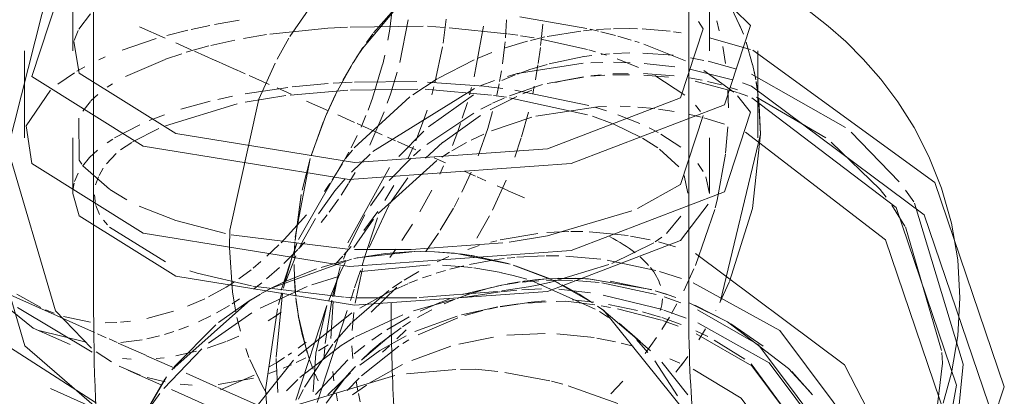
# Model space of a CAD drawing. Header units: millimetres. Extents: x -121 to 29920, y 1231 to 31888.
# Tile 290 of 310: x 21799 to 21882, y 26390 to 26421. Entities that reach past the tile are written whole.
import ezdxf

# ---------------------------------------------------------------- set-up
doc = ezdxf.new("R2010")
doc.units = ezdxf.units.MM
doc.linetypes.add('ADSK_Осевая', pattern=[700, 500, -100, 0, -100])
doc.layers.add('P-PIPE-____-CNTR', color=3, linetype='ADSK_Осевая', lineweight=20)
doc.layers.add('P-PIPE-____-OTLN', color=3, linetype='Continuous', lineweight=20)

# ---------------------------------------------------------------- blocks, each defined once
blk = doc.blocks.new('ADSK_ППР_Отвод канализационный_Составной - Отвод раструбный-1324022-3D severage Right')
at = {"layer": 'P-PIPE-____-OTLN', "color": 22}
for p, q in [((-5214.676, 26452.975), (-5214.676, 26397.67)), ((-5164.676, 26397.67), (-5164.676, 26452.975)), ((-5216.426, 26446.863), (-5216.426, 26418.789)), ((-5162.926, 26418.789), (-5162.926, 26446.863)), ((-5220.476, 26418.789), (-5220.476, 26411.49)), ((-5158.876, 26411.49), (-5158.876, 26418.789)), ((-5216.426, 26411.49), (-5216.426, 26406.811)), ((-5162.926, 26406.811), (-5162.926, 26411.49))]:
    blk.add_line(p, q, dxfattribs=at)
at = {"layer": 'P-PIPE-____-OTLN', "color": 9}
for p, q in [((-5215.91, 26420.633), (-5214.934, 26421.895)), ((-5163.856, 26421.255), (-5163.455, 26420.656)), ((-5216.309, 26419.671), (-5215.982, 26420.5)), ((-5216.082, 26417.08), (-5215.405, 26417.46)), ((-5217.684, 26416.008), (-5216.292, 26416.955)), ((-5163.4, 26417.156), (-5160.879, 26415.343)), ((-5220.341, 26412.505), (-5218.292, 26415.507)), ((-5160.563, 26415.035), (-5159.485, 26413.639)), ((-5215.596, 26413.722), (-5214.948, 26414.552)), ((-5164.116, 26414.239), (-5163.689, 26413.719)), ((-5215.608, 26409.126), (-5215.011, 26409.838)), ((-5213.355, 26407.173), (-5215.578, 26409.148)), ((-5163.456, 26408.68), (-5163.455, 26408.678)), ((-5216.414, 26407.093), (-5216.309, 26407.693)), ((-5163.225, 26408.217), (-5162.926, 26406.811)), ((-5211.872, 26406.28), (-5213.324, 26407.153)), ((-5214.181, 26405.067), (-5214.493, 26405.81)), ((-5193.312, 26402.156), (-5203.109, 26403.357)), ((-5180.287, 26402.671), (-5187.983, 26402.121)), ((-5166.942, 26403.144), (-5167.483, 26402.759)), ((-5187.991, 26402.121), (-5192.744, 26402.121)), ((-5171.532, 26401.233), (-5167.436, 26400.358)), ((-5205.976, 26400.129), (-5206.593, 26400.322)), ((-5167.12, 26400.267), (-5165.291, 26399.676)), ((-5172.746, 26397.65), (-5176.041, 26399.519)), ((-5172.746, 26397.65), (-5176.041, 26399.519)), ((-5200.653, 26398.38), (-5201.502, 26397.876)), ((-5201.502, 26397.876), (-5200.653, 26398.38)), ((-5199.685, 26398.907), (-5200.603, 26398.411)), ((-5199.685, 26398.907), (-5200.603, 26398.411)), ((-5177.398, 26399.133), (-5178.123, 26398.995)), ((-5201.503, 26397.879), (-5208.096, 26392.024)), ((-5201.503, 26397.879), (-5208.096, 26392.024)), ((-5201.595, 26397.818), (-5204.181, 26395.979)), ((-5204.181, 26395.979), (-5201.595, 26397.818)), ((-5171.868, 26398.293), (-5166.887, 26397.069)), ((-5169.539, 26395.033), (-5172.013, 26397.131)), ((-5172.013, 26397.131), (-5169.539, 26395.033)), ((-5166.758, 26397.028), (-5164.874, 26396.359)), ((-5168.746, 26394.393), (-5170.504, 26395.925)), ((-5168.746, 26394.393), (-5170.504, 26395.925)), ((-5204.394, 26395.805), (-5207.895, 26392.274)), ((-5207.895, 26392.274), (-5204.394, 26395.805)), ((-5169.59, 26395.097), (-5167.888, 26393.608)), ((-5169.59, 26395.097), (-5167.888, 26393.608)), ((-5168.097, 26393.478), (-5169.059, 26394.55)), ((-5169.059, 26394.55), (-5168.097, 26393.478)), ((-5165.607, 26389.82), (-5167.533, 26392.779)), ((-5167.533, 26392.779), (-5165.607, 26389.82)), ((-5166.259, 26392.943), (-5165.405, 26392.579)), ((-5208.548, 26391.431), (-5211.109, 26387.034)), ((-5211.109, 26387.034), (-5208.548, 26391.431)), ((-5208.685, 26391.244), (-5211.047, 26387.176)), ((-5208.685, 26391.244), (-5211.047, 26387.176))]:
    blk.add_line(p, q, dxfattribs=at)
at = {"layer": 'P-PIPE-____-OTLN', "color": 10}
for p, q in [((-5178.87, 26421.659), (-5173.234, 26420.673)), ((-5206.474, 26420.592), (-5204.915, 26420.927)), ((-5204.505, 26421.008), (-5202.457, 26421.37)), ((-5199.856, 26420.204), (-5195.008, 26420.698)), ((-5194.982, 26420.699), (-5193.334, 26420.792)), ((-5193.125, 26420.801), (-5186.998, 26420.867)), ((-5186.608, 26420.859), (-5185.218, 26420.768)), ((-5184.788, 26420.736), (-5179.95, 26420.233)), ((-5208.523, 26420.079), (-5206.753, 26420.527)), ((-5202.08, 26419.846), (-5200.155, 26420.161)), ((-5179.874, 26420.223), (-5179.034, 26420.103)), ((-5178.817, 26420.071), (-5177.664, 26419.885)), ((-5172.943, 26420.607), (-5172.265, 26420.448)), ((-5172.057, 26420.397), (-5170.821, 26420.077)), ((-5170.631, 26420.025), (-5169.509, 26419.698)), ((-5212.291, 26418.862), (-5209.426, 26419.823)), ((-5206.898, 26418.676), (-5204.983, 26419.213)), ((-5204.822, 26419.254), (-5202.813, 26419.706)), ((-5177.111, 26419.788), (-5173.171, 26418.909)), ((-5169.191, 26419.6), (-5168.834, 26419.486)), ((-5168.448, 26419.358), (-5164.931, 26417.956)), ((-5214.246, 26418.038), (-5213.698, 26418.287)), ((-5208.631, 26418.099), (-5207.271, 26418.559)), ((-5173.072, 26418.881), (-5172.508, 26418.722)), ((-5172.061, 26418.588), (-5171.574, 26418.434)), ((-5211.991, 26416.658), (-5208.666, 26418.086)), ((-5170.689, 26418.13), (-5168.896, 26417.401)), ((-5167.522, 26416.723), (-5165.006, 26415.073)), ((-5213.531, 26415.753), (-5213.092, 26416.037)), ((-5201.939, 26415.193), (-5198.344, 26415.734)), ((-5197.989, 26415.776), (-5194.972, 26416.056)), ((-5194.534, 26416.086), (-5192.957, 26416.172)), ((-5192.75, 26416.18), (-5187.524, 26416.212)), ((-5186.608, 26416.18), (-5181.498, 26415.791)), ((-5181.455, 26415.786), (-5180.28, 26415.642)), ((-5214.904, 26414.6), (-5214.332, 26415.145)), ((-5204.246, 26414.721), (-5203.013, 26414.987)), ((-5201.954, 26414.489), (-5198.53, 26415.044)), ((-5198.173, 26415.089), (-5193.302, 26415.495)), ((-5193.095, 26415.504), (-5187.431, 26415.58)), ((-5186.809, 26415.568), (-5181.243, 26415.067)), ((-5181.063, 26415.044), (-5179.979, 26414.897)), ((-5179.295, 26415.504), (-5173.067, 26414.205)), ((-5208.63, 26412.512), (-5202.603, 26414.355)), ((-5207.34, 26413.894), (-5204.893, 26414.568)), ((-5179.739, 26414.862), (-5173.191, 26413.438)), ((-5172.571, 26414.063), (-5171.574, 26413.755)), ((-5210.005, 26412.941), (-5208.719, 26413.435)), ((-5172.759, 26413.301), (-5171.112, 26412.702)), ((-5170.636, 26413.436), (-5168.79, 26412.704)), ((-5212.91, 26411.485), (-5210.803, 26412.596)), ((-5171.01, 26412.661), (-5168.67, 26411.536)), ((-5211.419, 26411.147), (-5209.205, 26412.27)), ((-5167.992, 26412.334), (-5167.237, 26411.946)), ((-5167.002, 26411.816), (-5165.327, 26410.717)), ((-5213.541, 26411.072), (-5213.063, 26411.389)), ((-5212.409, 26410.479), (-5211.47, 26411.116)), ((-5168.56, 26411.474), (-5167.273, 26410.658)), ((-5215.011, 26409.838), (-5214.344, 26410.459)), ((-5213.593, 26409.324), (-5212.787, 26410.168)), ((-5167.131, 26410.556), (-5165.504, 26409.047)), ((-5163.913, 26409.35), (-5163.456, 26408.68)), ((-5216.272, 26407.82), (-5215.982, 26408.522)), ((-5214.216, 26408.334), (-5213.876, 26408.935)), ((-5165.047, 26408.32), (-5164.742, 26406.841)), ((-5214.505, 26407.535), (-5214.274, 26408.207)), ((-5214.516, 26405.897), (-5214.611, 26406.708)), ((-5213.506, 26404.179), (-5213.849, 26404.578)), ((-5165.337, 26404.91), (-5166.548, 26403.47)), ((-5208.637, 26401.085), (-5213.334, 26404.004)), ((-5167.611, 26402.676), (-5171.138, 26400.944)), ((-5190.163, 26401.777), (-5192.803, 26401.352)), ((-5190.163, 26401.777), (-5192.803, 26401.352)), ((-5192.523, 26401.41), (-5187.924, 26401.932)), ((-5187.956, 26401.93), (-5192.523, 26401.41)), ((-5187.787, 26401.938), (-5190.163, 26401.777)), ((-5187.787, 26401.938), (-5190.163, 26401.777)), ((-5186.027, 26401.923), (-5187.731, 26401.936)), ((-5186.027, 26401.923), (-5187.171, 26401.945)), ((-5186.027, 26401.923), (-5187.171, 26401.945)), ((-5184.194, 26401.786), (-5186.027, 26401.923)), ((-5184.308, 26401.795), (-5186.027, 26401.923)), ((-5184.194, 26401.786), (-5186.027, 26401.923)), ((-5179.683, 26400.891), (-5184.174, 26401.784)), ((-5179.683, 26400.891), (-5184.174, 26401.784)), ((-5183.919, 26401.752), (-5182.955, 26401.619)), ((-5182.927, 26401.614), (-5183.887, 26401.747)), ((-5193.009, 26401.308), (-5199.685, 26398.907)), ((-5193.009, 26401.308), (-5199.685, 26398.907)), ((-5194.238, 26401.008), (-5195.559, 26400.618)), ((-5195.559, 26400.618), (-5194.238, 26401.008)), ((-5193.495, 26401.196), (-5194.238, 26401.008)), ((-5194.238, 26401.008), (-5193.495, 26401.196)), ((-5192.231, 26400.276), (-5186.388, 26400.834)), ((-5192.231, 26400.276), (-5186.388, 26400.834)), ((-5183.103, 26400.861), (-5181.127, 26401.226)), ((-5182.919, 26401.613), (-5179.853, 26400.94)), ((-5179.853, 26400.94), (-5182.891, 26401.608)), ((-5181.01, 26401.243), (-5180.174, 26401.356)), ((-5179.936, 26401.384), (-5179.275, 26401.451)), ((-5179.114, 26401.466), (-5176.781, 26401.584)), ((-5176.643, 26401.586), (-5175.595, 26401.579)), ((-5171.375, 26400.852), (-5176.349, 26399.357)), ((-5175, 26401.56), (-5172.052, 26401.306)), ((-5201.406, 26399.055), (-5205.976, 26400.129)), ((-5185.888, 26400.117), (-5185.095, 26400.357)), ((-5185.355, 26400.81), (-5182.856, 26400.599)), ((-5185.355, 26400.81), (-5182.856, 26400.599)), ((-5184.731, 26400.46), (-5183.555, 26400.759)), ((-5182.731, 26400.583), (-5180.419, 26400.178)), ((-5182.731, 26400.583), (-5180.419, 26400.178)), ((-5180.39, 26400.171), (-5179.436, 26399.944)), ((-5180.39, 26400.171), (-5179.436, 26399.944)), ((-5176.086, 26399.54), (-5179.418, 26400.812)), ((-5176.086, 26399.54), (-5179.418, 26400.812)), ((-5176.459, 26399.707), (-5179.224, 26400.753)), ((-5179.224, 26400.753), (-5176.459, 26399.707)), ((-5196.344, 26399.15), (-5194.188, 26399.82)), ((-5196.344, 26399.15), (-5194.188, 26399.82)), ((-5190.033, 26398.453), (-5188.276, 26399.246)), ((-5188.177, 26399.286), (-5187.459, 26399.569)), ((-5187.028, 26399.729), (-5186.323, 26399.975)), ((-5180.198, 26399.159), (-5178.99, 26399.335)), ((-5179.413, 26399.938), (-5178.264, 26399.616)), ((-5179.413, 26399.938), (-5178.264, 26399.616)), ((-5178.676, 26399.372), (-5177.261, 26399.494)), ((-5177.92, 26399.509), (-5172.541, 26397.118)), ((-5177.92, 26399.509), (-5172.541, 26397.118)), ((-5176.364, 26399.354), (-5177.398, 26399.133)), ((-5176.609, 26399.526), (-5175.878, 26399.543)), ((-5175.54, 26399.275), (-5176.441, 26399.699)), ((-5176.441, 26399.699), (-5175.54, 26399.275)), ((-5175.709, 26399.545), (-5174.426, 26399.522)), ((-5174.257, 26399.514), (-5172.198, 26399.343)), ((-5171.983, 26399.316), (-5167.408, 26398.347)), ((-5193.633, 26398.126), (-5201.311, 26399.038)), ((-5200.681, 26397.204), (-5196.739, 26399.007)), ((-5200.681, 26397.204), (-5196.739, 26399.007)), ((-5192.316, 26397.205), (-5190.033, 26398.453)), ((-5180.741, 26398.589), (-5187.335, 26398.076)), ((-5183.689, 26398.329), (-5180.251, 26399.15)), ((-5183.632, 26398.078), (-5180.547, 26398.555)), ((-5180.462, 26398.564), (-5179.11, 26398.692)), ((-5178.123, 26398.995), (-5180.365, 26398.639)), ((-5178.706, 26398.722), (-5177.029, 26398.806)), ((-5175.594, 26398.8), (-5172.92, 26398.468)), ((-5192.789, 26398.07), (-5193.503, 26398.117)), ((-5187.506, 26398.071), (-5192.543, 26398.055)), ((-5187.784, 26396.975), (-5184.401, 26397.917)), ((-5187.228, 26396.946), (-5185.443, 26397.717)), ((-5185.398, 26397.735), (-5184.772, 26397.967)), ((-5180.526, 26397.31), (-5178.287, 26397.652)), ((-5180.514, 26397.333), (-5178.938, 26397.544)), ((-5178.222, 26397.66), (-5176.73, 26397.796)), ((-5178.183, 26397.619), (-5176.65, 26397.724)), ((-5175.802, 26397.756), (-5175, 26397.77)), ((-5175, 26397.77), (-5172.552, 26397.478)), ((-5174.426, 26397.884), (-5172.647, 26397.684)), ((-5166.736, 26398.138), (-5165.322, 26397.636)), ((-5205.031, 26394.245), (-5201.389, 26396.8)), ((-5205.031, 26394.245), (-5201.389, 26396.8)), ((-5197.484, 26393.201), (-5192.984, 26396.788)), ((-5183.754, 26396.642), (-5180.719, 26397.3)), ((-5183.491, 26396.571), (-5181.968, 26396.995)), ((-5181.456, 26397.116), (-5180.73, 26397.271)), ((-5172.172, 26396.898), (-5171.42, 26396.421)), ((-5172.172, 26396.898), (-5171.42, 26396.421)), ((-5172.038, 26397.397), (-5171.257, 26397.26)), ((-5171.407, 26397.493), (-5168.985, 26396.986)), ((-5170.661, 26397.144), (-5166.969, 26396.175)), ((-5168.565, 26396.878), (-5167.03, 26396.429)), ((-5192.677, 26394.785), (-5188.706, 26396.645)), ((-5190.046, 26395.377), (-5188.166, 26396.475)), ((-5187.695, 26395.222), (-5184.14, 26396.533)), ((-5187.404, 26394.955), (-5184.061, 26396.385)), ((-5166.927, 26396.395), (-5165.312, 26395.813)), ((-5166.884, 26396.147), (-5165.554, 26395.674)), ((-5191.311, 26394.506), (-5190.472, 26395.096)), ((-5179.949, 26394.91), (-5176.732, 26395.06)), ((-5175.751, 26395.032), (-5172.618, 26394.714)), ((-5164.087, 26395.292), (-5163.063, 26394.799)), ((-5188.687, 26394.222), (-5188.182, 26394.525)), ((-5183.987, 26394.179), (-5181.074, 26394.769)), ((-5172.397, 26394.678), (-5170.811, 26394.369)), ((-5170.352, 26394.262), (-5169.342, 26393.999)), ((-5162.522, 26394.515), (-5159.948, 26392.908)), ((-5208.785, 26390.45), (-5205.595, 26393.766)), ((-5208.785, 26390.45), (-5205.595, 26393.766)), ((-5192.771, 26393.347), (-5191.897, 26394.063)), ((-5192.156, 26391.518), (-5189.024, 26394.01)), ((-5187.941, 26392.809), (-5184.653, 26393.996)), ((-5201.354, 26388.452), (-5197.873, 26392.812)), ((-5196.041, 26389.931), (-5193.319, 26392.862)), ((-5166.94, 26392.645), (-5164.746, 26389.901)), ((-5166.94, 26392.645), (-5164.746, 26389.901)), ((-5195.009, 26389.909), (-5193.078, 26391.772)), ((-5191.514, 26390.893), (-5188.726, 26392.449)), ((-5188.387, 26391.679), (-5184.245, 26392.034)), ((-5188.387, 26391.679), (-5184.245, 26392.034)), ((-5183.844, 26392.048), (-5182.594, 26392.072)), ((-5183.844, 26392.048), (-5182.594, 26392.072)), ((-5182.594, 26392.072), (-5180.719, 26391.869)), ((-5182.594, 26392.072), (-5180.719, 26391.869)), ((-5180.119, 26391.789), (-5176.338, 26391.08)), ((-5180.119, 26391.789), (-5176.338, 26391.08)), ((-5198.496, 26388.801), (-5189.367, 26391.535)), ((-5198.496, 26388.801), (-5189.367, 26391.535)), ((-5198.469, 26390.262), (-5197.509, 26391.202)), ((-5193.366, 26390.277), (-5192.367, 26391.314)), ((-5176.206, 26391.048), (-5175.244, 26390.803)), ((-5176.206, 26391.048), (-5175.244, 26390.803)), ((-5192.918, 26389.92), (-5191.751, 26390.739)), ((-5174.788, 26390.677), (-5170.618, 26389.193)), ((-5174.788, 26390.677), (-5170.618, 26389.193)), ((-5210.331, 26388.317), (-5209.124, 26390.02)), ((-5210.331, 26388.317), (-5209.124, 26390.02))]:
    blk.add_line(p, q, dxfattribs=at)
at = {"layer": 'P-PIPE-____-OTLN', "color": 22}
for points in [[(-5193.208, 26408.002, 0), (-5210.518, 26410.794, 0), (-5219.867, 26416.64, 0), (-5217.684, 26423.307, 0), (-5216.495, 26424.112, 0)], [(-5162.231, 26423.637, 0), (-5159.485, 26420.939, 0), (-5161.668, 26414.271, 0), (-5174.549, 26409.33, 0), (-5193.208, 26408.002, 0)], [(-5163.455, 26420.656, 0), (-5165.351, 26414.866, 0), (-5176.538, 26410.574, 0), (-5192.744, 26409.42, 0)], [(-5192.744, 26409.42, 0), (-5207.777, 26411.845, 0), (-5215.897, 26416.923, 0), (-5216.332, 26419.578, 0)], [(-5159.485, 26413.639, 0), (-5161.668, 26406.972, 0), (-5174.549, 26402.031, 0), (-5193.208, 26400.703, 0)], [(-5193.208, 26400.703, 0), (-5210.518, 26403.495, 0), (-5219.867, 26409.341, 0), (-5220.341, 26412.505, 0)], [(-5192.744, 26397.442, 0), (-5207.777, 26399.867, 0), (-5215.897, 26404.945, 0), (-5216.426, 26406.811, 0)], [(-5163.044, 26405.925, 0), (-5165.351, 26402.887, 0), (-5176.538, 26398.596, 0), (-5192.744, 26397.442, 0)], [(-5164.305, 26399.307, 0), (-5157.015, 26395.324, 0), (-5145.9, 26380.46, 0), (-5145.9, 26362.647, 0)], [(-5213.326, 26378.151, 0), (-5213.51, 26379.154, 0), (-5213.667, 26380.118, 0), (-5213.803, 26381.06, 0), (-5213.923, 26381.988, 0), (-5214.029, 26382.913, 0), (-5214.123, 26383.838, 0), (-5214.208, 26384.769, 0), (-5214.283, 26385.709, 0), (-5214.351, 26386.661, 0), (-5214.412, 26387.626, 0), (-5214.465, 26388.604, 0), (-5214.512, 26389.598, 0), (-5214.553, 26390.607, 0), (-5214.588, 26391.631, 0), (-5214.616, 26392.671, 0), (-5214.639, 26393.725, 0), (-5214.657, 26394.793, 0), (-5214.669, 26395.875, 0), (-5214.675, 26396.969, 0), (-5214.676, 26397.67, 0)], [(-5164.24, 26387.664, 0), (-5164.248, 26387.715, 0), (-5164.268, 26387.859, 0), (-5164.295, 26388.084, 0), (-5164.328, 26388.381, 0), (-5164.364, 26388.742, 0), (-5164.401, 26389.163, 0), (-5164.437, 26389.637, 0), (-5164.473, 26390.16, 0), (-5164.507, 26390.728, 0), (-5164.539, 26391.338, 0), (-5164.569, 26391.986, 0), (-5164.595, 26392.67, 0), (-5164.618, 26393.387, 0), (-5164.637, 26394.135, 0), (-5164.653, 26394.911, 0), (-5164.664, 26395.713, 0), (-5164.672, 26396.538, 0), (-5164.676, 26397.384, 0), (-5164.676, 26397.67, 0)], [(-5163.901, 26395.964, 0), (-5157.91, 26392.592, 0), (-5146.795, 26377.728, 0), (-5146.795, 26359.915, 0), (-5153.168, 26349.906, 0)], [(-5164.296, 26392.056, 0), (-5160.275, 26389.622, 0), (-5150.621, 26376.713, 0), (-5150.621, 26361.242, 0)]]:
    blk.add_polyline3d(points, dxfattribs=at)
at = {"layer": 'P-PIPE-____-OTLN', "color": 9}
for points in [[(-5163.456, 26413.359, 0), (-5163.455, 26413.357, 0), (-5165.351, 26407.566, 0), (-5168.968, 26405.569, 0)], [(-5215.68, 26409.286, 0), (-5215.897, 26409.624, 0), (-5215.922, 26413.145, 0)], [(-5203.603, 26403.458, 0), (-5207.777, 26404.546, 0), (-5210.844, 26405.759, 0)], [(-5169.453, 26405.367, 0), (-5176.538, 26403.275, 0), (-5179.766, 26402.739, 0)], [(-5172.83, 26397.705, 0), (-5173.881, 26398.372, 0), (-5175.317, 26399.163, 0)], [(-5175.317, 26399.163, 0), (-5173.881, 26398.372, 0), (-5172.83, 26397.705, 0)], [(-5164.928, 26388.439, 0), (-5171.816, 26396.987, 0), (-5172.334, 26397.364, 0)], [(-5164.928, 26388.439, 0), (-5171.816, 26396.987, 0), (-5172.334, 26397.364, 0)], [(-5163.937, 26397.062, 0), (-5158.807, 26394.105, 0), (-5149.153, 26381.196, 0)], [(-5164.035, 26395.042, 0), (-5159.38, 26392.354, 0), (-5149.727, 26379.445, 0), (-5149.727, 26363.974, 0), (-5151.927, 26359.516, 0)]]:
    blk.add_polyline3d(points, dxfattribs=at)
at = {"layer": 'P-PIPE-____-OTLN', "color": 10}
for points in [[(-5187.7, 26401.938, 0), (-5186.027, 26401.923, 0), (-5184.339, 26401.8, 0)], [(-5195.938, 26400.492, 0), (-5198.716, 26399.383, 0), (-5200.033, 26398.723, 0)], [(-5200.033, 26398.723, 0), (-5198.716, 26399.383, 0), (-5195.938, 26400.492, 0)], [(-5197.339, 26391.359, 0), (-5193.879, 26394.056, 0), (-5192.779, 26394.726, 0)], [(-5192.318, 26392.404, 0), (-5190.619, 26393.625, 0), (-5188.415, 26394.878, 0)], [(-5159.417, 26392.515, 0), (-5150.807, 26380.757, 0), (-5149.95, 26377.163, 0)]]:
    blk.add_polyline3d(points, dxfattribs=at)
at = {"layer": 'P-PIPE-____-OTLN', "color": 9}
blk.add_ellipse((-5186.658, 26406.887), major_axis=(1.07, 26.294), ratio=0.107319, start_param=1.93373, end_param=2.324595, dxfattribs=at)
blk = doc.blocks.new('ADSK_ППР_Отвод канализационный_Составной - Отвод раструбный-1586751-3D severage Right')
at = {"layer": 'P-PIPE-____-OTLN', "color": 10}
for p, q in [((-5189.358, 26424.356), (-5189.786, 26420.621)), ((-5198.19, 26420.008), (-5195.487, 26423.901)), ((-5188.109, 26423.78), (-5191.15, 26420.313)), ((-5160.232, 26420.588), (-5161.25, 26422.737)), ((-5188.242, 26421.411), (-5188.947, 26417.824)), ((-5185.046, 26421.46), (-5185.318, 26419.436)), ((-5181.927, 26420.876), (-5182.698, 26416.623)), ((-5179.987, 26421.397), (-5180.069, 26419.884)), ((-5176.935, 26421.045), (-5177.036, 26419.974)), ((-5162.321, 26421.316), (-5162.1, 26420.493)), ((-5160.395, 26420.98), (-5160.081, 26420.191)), ((-5199.25, 26418.112), (-5198.273, 26419.869)), ((-5191.216, 26420.226), (-5191.737, 26419.509)), ((-5189.786, 26420.621), (-5189.951, 26419.684)), ((-5177.973, 26419.677), (-5176.751, 26419.965)), ((-5177.042, 26419.918), (-5177.117, 26419.25)), ((-5176.58, 26420.001), (-5173.729, 26420.461)), ((-5173.525, 26420.483), (-5172.813, 26420.552)), ((-5172.433, 26420.582), (-5171.228, 26420.648)), ((-5170.979, 26420.656), (-5169.631, 26420.666)), ((-5169.616, 26420.665), (-5168.968, 26420.65)), ((-5168.572, 26420.634), (-5166.233, 26420.441)), ((-5165.954, 26420.407), (-5165.302, 26420.318)), ((-5192.042, 26419.069), (-5192.87, 26417.793)), ((-5185.365, 26419.149), (-5185.999, 26416.101)), ((-5180.138, 26419.117), (-5180.314, 26417.697)), ((-5180.097, 26419.544), (-5180.138, 26419.117)), ((-5180.105, 26419.046), (-5178.319, 26419.586)), ((-5178.319, 26419.586), (-5178.207, 26419.616)), ((-5177.136, 26419.09), (-5177.321, 26417.749)), ((-5161.81, 26419.175), (-5161.579, 26417.75)), ((-5159.301, 26417.625), (-5159.839, 26419.517)), ((-5190.21, 26418.438), (-5190.388, 26417.694)), ((-5182.366, 26418.186), (-5181.213, 26418.65)), ((-5176.39, 26417.712), (-5173.472, 26418.317)), ((-5173.447, 26418.321), (-5172.811, 26418.408)), ((-5172.033, 26418.495), (-5171.337, 26418.554)), ((-5170.985, 26418.577), (-5169.625, 26418.625)), ((-5168.515, 26418.615), (-5165.972, 26418.427)), ((-5164.528, 26418.217), (-5163.405, 26418.002)), ((-5200.789, 26414.742), (-5199.434, 26417.752)), ((-5194.348, 26415.13), (-5192.826, 26417.863)), ((-5193.036, 26417.52), (-5193.737, 26416.302)), ((-5190.396, 26417.66), (-5191.24, 26414.826)), ((-5185.744, 26416.48), (-5182.709, 26418.036)), ((-5178.01, 26417.227), (-5176.567, 26417.665)), ((-5177.339, 26417.631), (-5177.554, 26416.359)), ((-5172.891, 26417.798), (-5171.875, 26417.832)), ((-5171.005, 26417.839), (-5169.599, 26417.806)), ((-5168.42, 26417.738), (-5165.844, 26417.458)), ((-5163.041, 26417.922), (-5160.728, 26417.296)), ((-5159.314, 26417.68), (-5159.07, 26416.527)), ((-5189.166, 26416.999), (-5189.729, 26415.166)), ((-5180.402, 26417.134), (-5180.567, 26416.211)), ((-5180.365, 26416.311), (-5179.262, 26416.773)), ((-5179.069, 26416.848), (-5178.021, 26417.223)), ((-5176.576, 26416.06), (-5173.526, 26416.597)), ((-5175.154, 26416.305), (-5173.515, 26416.612)), ((-5172.904, 26416.662), (-5171.716, 26416.748)), ((-5172.899, 26416.697), (-5172.015, 26416.792)), ((-5171.059, 26416.862), (-5169.755, 26416.906)), ((-5171.042, 26416.776), (-5169.642, 26416.787)), ((-5168.466, 26416.893), (-5165.889, 26416.703)), ((-5168.43, 26416.749), (-5166.372, 26416.579)), ((-5159.037, 26416.353), (-5159.184, 26417.106)), ((-5187.849, 26415.116), (-5185.813, 26416.439)), ((-5186.081, 26415.783), (-5186.267, 26415.095)), ((-5182.921, 26415.733), (-5183.094, 26415.093)), ((-5182.191, 26415.849), (-5180.978, 26416.305)), ((-5180.604, 26416.019), (-5180.806, 26415.071)), ((-5179.733, 26415.027), (-5176.963, 26415.961)), ((-5177.656, 26415.821), (-5177.782, 26415.201)), ((-5175.853, 26416.133), (-5175.154, 26416.305)), ((-5164.629, 26416.528), (-5163.531, 26416.327)), ((-5164.139, 26416.24), (-5160.573, 26415.304)), ((-5163.087, 26416.233), (-5161.926, 26415.947)), ((-5161.192, 26415.733), (-5160.57, 26415.531)), ((-5159.014, 26416.213), (-5158.896, 26415.447)), ((-5158.84, 26415.042), (-5159.001, 26416.144)), ((-5194.378, 26415.072), (-5195.116, 26413.483)), ((-5194.082, 26415.655), (-5194.365, 26415.099)), ((-5192.775, 26410.647), (-5188.099, 26414.936)), ((-5191.203, 26410.335), (-5182.678, 26415.647)), ((-5189.729, 26415.166), (-5189.999, 26414.392)), ((-5186.55, 26412.405), (-5182.754, 26415.095)), ((-5181.346, 26413.853), (-5179.112, 26414.975)), ((-5178.615, 26415.188), (-5177.864, 26415.486)), ((-5161.374, 26415.539), (-5161.333, 26414)), ((-5160.485, 26415.273), (-5159.699, 26414.982)), ((-5158.988, 26414.918), (-5153.152, 26411.483)), ((-5203.217, 26403.749), (-5200.789, 26414.742)), ((-5191.24, 26414.826), (-5191.609, 26413.819)), ((-5183.273, 26414.472), (-5183.697, 26413.132)), ((-5182.144, 26413.901), (-5181.24, 26414.357)), ((-5181.165, 26414.393), (-5180.183, 26414.838)), ((-5177.528, 26413.314), (-5172.32, 26414.102)), ((-5172.32, 26414.102), (-5171.576, 26414.132)), ((-5170.42, 26414.141), (-5169.601, 26414.118)), ((-5168.953, 26414.083), (-5167.515, 26413.953)), ((-5158.822, 26414.866), (-5158.751, 26414.172)), ((-5158.646, 26411.812), (-5158.818, 26414.855)), ((-5191.79, 26413.359), (-5192.195, 26412.401)), ((-5190.265, 26413.68), (-5191.48, 26410.887)), ((-5186.656, 26413.807), (-5186.865, 26413.182)), ((-5186.675, 26410.939), (-5182.739, 26413.579)), ((-5185.346, 26411.098), (-5182.159, 26413.377)), ((-5181.147, 26413.703), (-5181.561, 26412.287)), ((-5181.251, 26412.079), (-5177.858, 26413.229)), ((-5178.141, 26413.639), (-5178.709, 26411.586)), ((-5167.204, 26413.915), (-5165.897, 26413.717)), ((-5195.396, 26412.817), (-5196.406, 26409.992)), ((-5186.865, 26413.182), (-5187.599, 26411.241)), ((-5183.84, 26412.71), (-5184.08, 26412.038)), ((-5161.375, 26412.416), (-5161.569, 26410.194)), ((-5192.523, 26411.683), (-5193.039, 26410.643)), ((-5189.042, 26409.923), (-5186.935, 26412.066)), ((-5184.08, 26412.038), (-5184.534, 26410.852)), ((-5182.947, 26411.3), (-5181.895, 26411.801)), ((-5181.561, 26412.287), (-5182.374, 26409.985)), ((-5162.043, 26397.696), (-5158.646, 26411.812)), ((-5187.796, 26410.772), (-5188.245, 26409.778)), ((-5186.787, 26409.787), (-5185.35, 26411.094)), ((-5184.589, 26410.395), (-5183.337, 26411.099)), ((-5178.741, 26411.481), (-5179.274, 26409.868)), ((-5152.697, 26411.132), (-5148.591, 26407.15)), ((-5193.232, 26410.278), (-5193.699, 26409.448)), ((-5193.505, 26409.768), (-5192.931, 26410.466)), ((-5193.009, 26408.621), (-5191.448, 26410.12)), ((-5187.794, 26409.991), (-5187.204, 26410.504)), ((-5185.41, 26409.882), (-5184.773, 26410.284)), ((-5161.579, 26410.109), (-5162.289, 26406.259)), ((-5196.477, 26409.759), (-5197.731, 26403.158)), ((-5197.455, 26402.971), (-5193.702, 26409.518)), ((-5197.156, 26407.1), (-5196.485, 26409.726)), ((-5193.763, 26409.339), (-5194.644, 26407.936)), ((-5190.777, 26405.127), (-5185.848, 26409.589)), ((-5189.846, 26407.898), (-5188.006, 26409.798)), ((-5185.264, 26409.142), (-5185.584, 26408.451)), ((-5193.329, 26402.676), (-5189.808, 26408.993)), ((-5192.702, 26408.583), (-5193.227, 26407.703)), ((-5182.948, 26408.602), (-5183.731, 26406.935)), ((-5194.825, 26407.666), (-5195.29, 26406.998)), ((-5193.252, 26407.662), (-5193.877, 26406.687)), ((-5189.443, 26407.48), (-5190.207, 26406.224)), ((-5189.775, 26405.969), (-5188.27, 26408.14)), ((-5180.018, 26407.929), (-5181.165, 26405.423)), ((-5197.75, 26402.88), (-5197.233, 26406.721)), ((-5191.418, 26405.792), (-5190.25, 26407.408)), ((-5186.256, 26407.099), (-5187.256, 26405.288)), ((-5148.591, 26407.15), (-5148.086, 26406.504)), ((-5194.112, 26406.338), (-5194.881, 26405.255)), ((-5191.523, 26402.276), (-5189.838, 26405.864)), ((-5183.977, 26406.454), (-5184.391, 26405.68)), ((-5162.289, 26406.259), (-5162.455, 26405.609)), ((-5147.617, 26405.853), (-5146.505, 26404.077)), ((-5196.801, 26405.034), (-5198.924, 26402.686)), ((-5195.045, 26405.036), (-5195.556, 26404.373)), ((-5193.263, 26402.325), (-5191.896, 26405.026)), ((-5190.807, 26405.317), (-5191.964, 26403.719)), ((-5184.447, 26405.579), (-5185.547, 26403.731)), ((-5162.488, 26405.483), (-5164.111, 26400.77)), ((-5197.017, 26402.997), (-5196.027, 26404.733)), ((-5192.812, 26402.294), (-5191.145, 26404.676)), ((-5190.817, 26404.772), (-5191.659, 26402.198)), ((-5187.879, 26404.257), (-5188.785, 26402.87)), ((-5181.409, 26404.944), (-5182.464, 26403.066)), ((-5203.252, 26402.321), (-5203.217, 26403.749)), ((-5185.701, 26403.49), (-5186.76, 26401.949)), ((-5180.519, 26402.916), (-5177.343, 26403.463)), ((-5176.585, 26403.537), (-5174.752, 26403.631)), ((-5174.573, 26403.634), (-5173.577, 26403.628)), ((-5173.034, 26403.61), (-5169.768, 26403.281)), ((-5146.466, 26404.009), (-5143.421, 26393.643)), ((-5199.114, 26402.497), (-5200.115, 26401.549)), ((-5197.998, 26401.479), (-5197.595, 26402.61)), ((-5197.775, 26402.516), (-5197.818, 26401.422)), ((-5197.817, 26401.423), (-5197.76, 26402.724)), ((-5196.94, 26402.735), (-5197.472, 26402.16)), ((-5197.347, 26402.337), (-5197.017, 26402.997)), ((-5181.298, 26402.722), (-5180.787, 26402.852)), ((-5169.554, 26403.247), (-5167.909, 26402.922)), ((-5203.009, 26398.546), (-5203.252, 26402.279)), ((-5197.514, 26402.116), (-5198.7, 26400.934)), ((-5193.667, 26401.307), (-5193.394, 26402.01)), ((-5193.044, 26402.372), (-5193.646, 26401.672)), ((-5191.659, 26402.198), (-5191.901, 26401.459)), ((-5189.294, 26402.143), (-5189.796, 26401.457)), ((-5183.239, 26402.127), (-5182.274, 26402.443)), ((-5200.627, 26401.096), (-5201.273, 26400.557)), ((-5198.023, 26401.404), (-5198.684, 26399.383)), ((-5198.554, 26399.559), (-5198.023, 26401.404)), ((-5198.51, 26399.521), (-5197.696, 26401.582)), ((-5197.823, 26400.858), (-5197.795, 26399.618)), ((-5197.797, 26399.682), (-5197.823, 26400.858)), ((-5193.743, 26401.562), (-5194.346, 26400.9)), ((-5193.968, 26400.163), (-5193.536, 26401.022)), ((-5191.902, 26401.457), (-5192.124, 26400.78)), ((-5185.798, 26401.08), (-5184.824, 26401.516)), ((-5201.441, 26400.424), (-5202.476, 26399.651)), ((-5199.054, 26400.605), (-5200.161, 26399.643)), ((-5194.922, 26397.843), (-5193.968, 26400.163)), ((-5194.487, 26398.166), (-5194.133, 26399.997)), ((-5194.133, 26399.997), (-5193.97, 26400.648)), ((-5192.26, 26400.364), (-5192.744, 26398.887)), ((-5192.699, 26397.609), (-5192.078, 26400.527)), ((-5188.595, 26399.539), (-5187.361, 26400.276)), ((-5164.235, 26400.481), (-5165.085, 26398.66)), ((-5202.833, 26399.406), (-5203.536, 26398.959)), ((-5200.553, 26399.324), (-5201.252, 26398.785)), ((-5198.684, 26399.383), (-5198.907, 26398.702)), ((-5198.715, 26398.876), (-5198.554, 26399.559)), ((-5197.757, 26398.984), (-5197.797, 26399.682)), ((-5197.795, 26399.618), (-5197.755, 26398.929)), ((-5194.601, 26398.165), (-5194.122, 26399.958)), ((-5189.552, 26398.898), (-5188.785, 26399.417)), ((-5178.834, 26399.412), (-5179.894, 26399.227)), ((-5178.915, 26399.399), (-5179.832, 26399.239)), ((-5177.594, 26399.571), (-5178.621, 26399.444)), ((-5176.574, 26399.654), (-5178.509, 26399.458)), ((-5176.661, 26399.651), (-5177.594, 26399.571)), ((-5175.675, 26399.696), (-5176.435, 26399.662)), ((-5173.836, 26399.687), (-5175.628, 26399.698)), ((-5173.094, 26399.647), (-5174.212, 26399.7)), ((-5172.959, 26399.637), (-5173.736, 26399.683)), ((-5167.823, 26398.747), (-5172.958, 26399.637)), ((-5167.783, 26398.736), (-5171.268, 26399.458)), ((-5161.271, 26399.381), (-5162.058, 26397.67)), ((-5219.111, 26397.236), (-5221.119, 26398.372)), ((-5203.536, 26398.959), (-5205.025, 26398.139)), ((-5199.348, 26393.065), (-5198.809, 26398.431)), ((-5199.13, 26397.512), (-5198.855, 26398.467)), ((-5197.693, 26398.224), (-5197.757, 26398.971)), ((-5192.78, 26398.777), (-5193.086, 26397.84)), ((-5192.979, 26395.988), (-5189.857, 26398.681)), ((-5189.2, 26398.965), (-5191.345, 26396.849)), ((-5182.778, 26398.482), (-5183.54, 26398.223)), ((-5182.112, 26398.685), (-5182.778, 26398.48)), ((-5181.268, 26398.917), (-5182.038, 26398.707)), ((-5180.264, 26399.152), (-5180.789, 26399.035)), ((-5166.53, 26398.355), (-5167.487, 26398.652)), ((-5166.498, 26398.344), (-5167.408, 26398.629)), ((-5165.759, 26398.085), (-5166.485, 26398.339)), ((-5205.334, 26397.988), (-5206.798, 26397.351)), ((-5202.41, 26397.967), (-5203.046, 26397.555)), ((-5197.53, 26396.919), (-5197.677, 26398.066)), ((-5197.645, 26397.764), (-5197.466, 26396.511)), ((-5195.228, 26394.214), (-5194.667, 26397.871)), ((-5194.752, 26394.653), (-5194.548, 26397.737)), ((-5184.292, 26397.936), (-5185.207, 26397.553)), ((-5183.294, 26398.307), (-5184.138, 26397.997)), ((-5165.661, 26397.556), (-5166.125, 26396.73)), ((-5217.98, 26396.759), (-5218.711, 26397.055)), ((-5207.957, 26396.934), (-5210.205, 26396.329)), ((-5203.271, 26397.416), (-5204.339, 26396.799)), ((-5200.243, 26390.333), (-5199.231, 26397.127)), ((-5195.068, 26397.412), (-5197.674, 26389.453)), ((-5195.995, 26393.411), (-5195.068, 26397.412)), ((-5193.365, 26396.991), (-5195.894, 26389.266)), ((-5192.965, 26395.313), (-5192.811, 26396.818)), ((-5186.322, 26397.024), (-5187.457, 26396.409)), ((-5186.253, 26397.059), (-5186.361, 26397.004)), ((-5161.421, 26396.049), (-5164.15, 26397.441)), ((-5162.403, 26396.985), (-5162.388, 26397.015)), ((-5214.94, 26396.021), (-5217.209, 26396.497)), ((-5212.728, 26395.981), (-5213.699, 26395.953)), ((-5211.573, 26396.094), (-5212.419, 26396.003)), ((-5204.833, 26396.537), (-5205.862, 26396.038)), ((-5202.348, 26395.257), (-5202.629, 26396.396)), ((-5197.461, 26396.48), (-5196.725, 26393.442)), ((-5194.465, 26394.318), (-5193.039, 26395.926)), ((-5188.041, 26396.058), (-5188.728, 26395.618)), ((-5166.292, 26396.444), (-5166.938, 26395.393)), ((-5158.411, 26394), (-5161.124, 26395.873)), ((-5207.943, 26395.22), (-5208.73, 26394.975)), ((-5206.704, 26395.677), (-5207.519, 26395.367)), ((-5188.836, 26395.545), (-5190.465, 26394.345)), ((-5188.426, 26395.379), (-5189.194, 26394.614)), ((-5163.82, 26394.524), (-5163.252, 26395.454)), ((-5215.363, 26394.345), (-5215.396, 26394.349)), ((-5210.599, 26394.536), (-5212.386, 26394.304)), ((-5209.133, 26394.864), (-5210.196, 26394.614)), ((-5203.538, 26394.39), (-5205.147, 26393.825)), ((-5202.476, 26394.837), (-5203.45, 26394.425)), ((-5196.819, 26394.325), (-5197.497, 26393.826)), ((-5189.649, 26394.975), (-5192.12, 26392.869)), ((-5167.373, 26394.729), (-5168.328, 26393.378)), ((-5206.034, 26393.569), (-5207.761, 26393.182)), ((-5201.622, 26393.055), (-5201.895, 26393.797)), ((-5198.038, 26393.447), (-5198.322, 26393.255)), ((-5196.953, 26390.56), (-5194.585, 26394.169)), ((-5196.22, 26390.169), (-5195.995, 26393.411)), ((-5194.961, 26394.102), (-5195.769, 26393.611)), ((-5195.325, 26392.901), (-5195.26, 26393.849)), ((-5192.886, 26392.978), (-5192.978, 26394.031)), ((-5189.822, 26394.019), (-5190.411, 26393.485)), ((-5143.406, 26393.474), (-5143.343, 26392.56)), ((-5211.518, 26392.906), (-5212.257, 26392.964)), ((-5208.754, 26393.029), (-5209.411, 26392.957)), ((-5200.527, 26390.697), (-5201.551, 26392.874)), ((-5199.291, 26392.635), (-5199.921, 26392.26)), ((-5199.187, 26390.104), (-5199.348, 26392.972)), ((-5198.642, 26393.045), (-5199.291, 26392.635)), ((-5196.835, 26393.024), (-5197.66, 26392.617)), ((-5196.523, 26392.841), (-5196.236, 26392.076)), ((-5165.742, 26391.809), (-5165.157, 26392.574)), ((-5164.747, 26393.142), (-5165.286, 26392.404)), ((-5199.256, 26391.944), (-5199.96, 26391.694)), ((-5198.046, 26392.441), (-5198.751, 26392.141)), ((-5194.483, 26391.092), (-5194.588, 26391.87)), ((-5192.856, 26392.109), (-5193.484, 26391.401)), ((-5192.674, 26392.301), (-5193.446, 26391.442)), ((-5154.281, 26389.919), (-5156.016, 26391.863)), ((-5201.238, 26391.312), (-5204.197, 26390.788)), ((-5201.189, 26391.569), (-5204.024, 26390.327)), ((-5196.055, 26391.639), (-5195.812, 26391.095)), ((-5193.513, 26391.363), (-5195.124, 26389.208)), ((-5192.472, 26390.246), (-5192.625, 26391.069)), ((-5170.218, 26391.055), (-5171.217, 26389.984)), ((-5208.144, 26390.358), (-5201.435, 26387.375)), ((-5206.398, 26390.733), (-5207.41, 26390.809)), ((-5200.127, 26390.003), (-5200.527, 26390.697)), ((-5200.066, 26388.174), (-5200.243, 26390.333)), ((-5197.46, 26389.545), (-5197.063, 26390.35)), ((-5193.928, 26390.862), (-5194.538, 26390.058)), ((-5194.17, 26389.421), (-5194.306, 26390.068)), ((-5192.268, 26389.314), (-5192.425, 26390.017))]:
    blk.add_line(p, q, dxfattribs=at)
at = {"layer": 'P-PIPE-____-OTLN', "color": 9}
for p, q in [((-5162.93, 26419.878), (-5159.479, 26418.909)), ((-5164.59, 26417.253), (-5160.982, 26416.374)), ((-5159.393, 26416.838), (-5151.491, 26412.373)), ((-5160.156, 26416.102), (-5159.4, 26415.825)), ((-5164.7, 26413.481), (-5163.639, 26413.227)), ((-5163.411, 26413.167), (-5161.661, 26412.638)), ((-5151.016, 26411.983), (-5146.976, 26407.798)), ((-5146.459, 26407.109), (-5145.767, 26406.109)), ((-5145.697, 26406.003), (-5141.605, 26392.489)), ((-5167.223, 26402.757), (-5165.781, 26402.351)), ((-5219.754, 26395.52), (-5225.671, 26400.277)), ((-5202.731, 26396.877), (-5203.007, 26398.529)), ((-5214.791, 26393.506), (-5221.074, 26397.242)), ((-5215.421, 26394.351), (-5219.293, 26395.325)), ((-5213.177, 26392.687), (-5214.458, 26393.522)), ((-5143.343, 26392.56), (-5143.857, 26388.402)), ((-5210.752, 26391.566), (-5212.527, 26392.332)), ((-5211.801, 26391.984), (-5208.944, 26390.714)), ((-5141.605, 26392.489), (-5142.054, 26387.924)), ((-5208.663, 26390.998), (-5210.166, 26391.373)), ((-5142.178, 26390.738), (-5143.542, 26383.174))]:
    blk.add_line(p, q, dxfattribs=at)
at = {"layer": 'P-PIPE-____-OTLN', "color": 22}
for p, q in [((-5219.754, 26395.52), (-5216.647, 26394.139)), ((-5218.293, 26390.438), (-5214.369, 26388.693)), ((-5138.155, 26390.574), (-5143.607, 26374.374))]:
    blk.add_line(p, q, dxfattribs=at)
for points in [[(-5221.893, 26410.567, 0), (-5217.89, 26426.4, 0), (-5216.3, 26429.154, 0)], [(-5141.884, 26398.056, 0), (-5142.065, 26401.247, 0), (-5142.591, 26404.341, 0), (-5143.419, 26407.257, 0), (-5144.489, 26409.939, 0), (-5145.736, 26412.361, 0), (-5147.101, 26414.517, 0), (-5148.536, 26416.421, 0), (-5150.004, 26418.097, 0), (-5151.481, 26419.571, 0), (-5152.951, 26420.87, 0), (-5154.405, 26422.019, 0), (-5155.84, 26423.041, 0), (-5157.254, 26423.954, 0), (-5158.65, 26424.775, 0), (-5160.028, 26425.518, 0), (-5161.393, 26426.192, 0), (-5162.424, 26426.665, 0)], [(-5159.297, 26418.846, 0), (-5143.998, 26407.753, 0), (-5138.155, 26390.574, 0)], [(-5159.4, 26415.825, 0), (-5144.893, 26405.021, 0), (-5139.049, 26387.842, 0)], [(-5214.53, 26389.274, 0), (-5225.304, 26396.182, 0), (-5229.913, 26411.834, 0)], [(-5159.909, 26411.983, 0), (-5148.148, 26402.926, 0), (-5143.073, 26388.006, 0)], [(-5214.851, 26393.819, 0), (-5217.89, 26396.972, 0), (-5221.893, 26410.567, 0)], [(-5214.631, 26388.99, 0), (-5220.457, 26394.027, 0), (-5225.066, 26409.68, 0)], [(-5164.09, 26401.768, 0), (-5151.588, 26392.419, 0), (-5147.639, 26384.752, 0)], [(-5141.884, 26398.056, 0), (-5142.065, 26394.866, 0), (-5142.591, 26391.772, 0), (-5143.299, 26389.213, 0)]]:
    blk.add_polyline3d(points, dxfattribs=at)
at = {"layer": 'P-PIPE-____-OTLN', "color": 10}
for points in [[(-5192.604, 26418.216, 0), (-5192.086, 26419.005, 0), (-5188.029, 26423.857, 0), (-5186.865, 26424.923, 0)], [(-5179.906, 26416.655, 0), (-5179.101, 26416.884, 0), (-5173.547, 26417.761, 0)], [(-5196.396, 26410.016, 0), (-5195.199, 26413.289, 0), (-5194.362, 26415.101, 0)], [(-5158.751, 26414.172, 0), (-5158.646, 26411.812, 0), (-5159.314, 26405.57, 0), (-5161.251, 26399.427, 0)], [(-5195.778, 26405.124, 0), (-5194.4, 26407.037, 0), (-5193.531, 26408.06, 0)], [(-5198.907, 26396.856, 0), (-5199.303, 26396.586, 0), (-5200.013, 26396.132, 0)], [(-5196.566, 26392.971, 0), (-5197.156, 26394.99, 0), (-5197.477, 26396.584, 0)], [(-5190.514, 26394.305, 0), (-5191.397, 26393.55, 0), (-5192.176, 26392.813, 0)]]:
    blk.add_polyline3d(points, dxfattribs=at)
at = {"layer": 'P-PIPE-____-OTLN', "color": 9}
for points in [[(-5159.356, 26414.845, 0), (-5147.253, 26405.658, 0), (-5142.178, 26390.738, 0)], [(-5154.369, 26390.024, 0), (-5156.275, 26392.121, 0), (-5161.418, 26396.048, 0), (-5164.641, 26397.648, 0)]]:
    blk.add_polyline3d(points, dxfattribs=at)
at = {"layer": 'P-PIPE-____-OTLN', "color": 10}
for start_param, end_param in [(0.420885, 0.589457), (0.298748, 0.380398), (0.112792, 0.277763), (6.168249, 6.274936)]:
    blk.add_ellipse((-5193.2, 26398.056), major_axis=(26.316, 0), ratio=0.352573, start_param=start_param, end_param=end_param, dxfattribs=at)

msp = doc.modelspace()

# ---------------------------------------------------------------- linework, layer by layer
at = {"layer": 'P-PIPE-____-CNTR', "color": 10}
for p, q in [((21811.153, 26419.86), (21808.993, 26420.82)), ((21811.153, 26419.86), (21808.993, 26420.82)), ((21813.321, 26418.896), (21812.03, 26419.47)), ((21813.321, 26418.896), (21812.03, 26419.47)), ((21815.345, 26417.996), (21813.602, 26418.771)), ((21815.345, 26417.996), (21813.602, 26418.771)), ((21817.097, 26417.217), (21815.363, 26417.988)), ((21817.097, 26417.217), (21815.363, 26417.988)), ((21817.853, 26416.881), (21817.129, 26417.203)), ((21817.853, 26416.881), (21817.129, 26417.203)), ((21819.891, 26415.975), (21818.215, 26416.72)), ((21819.891, 26415.975), (21818.215, 26416.72)), ((21821.723, 26415.16), (21820.55, 26415.682)), ((21821.723, 26415.16), (21820.55, 26415.682)), ((21824.866, 26413.763), (21823.027, 26414.58)), ((21824.866, 26413.763), (21823.027, 26414.58)), ((21827.063, 26412.786), (21825.645, 26413.416)), ((21827.063, 26412.786), (21825.645, 26413.416)), ((21829.386, 26411.753), (21827.264, 26412.697)), ((21829.386, 26411.753), (21827.264, 26412.697)), ((21830.504, 26411.256), (21829.828, 26411.557)), ((21830.504, 26411.256), (21829.828, 26411.557)), ((21832.209, 26410.498), (21830.668, 26411.183)), ((21832.209, 26410.498), (21830.668, 26411.183)), ((21834.693, 26409.394), (21833.736, 26409.819)), ((21834.693, 26409.394), (21833.736, 26409.819)), ((21837.224, 26408.268), (21836.274, 26408.691)), ((21837.224, 26408.268), (21836.274, 26408.691)), ((21838.078, 26407.889), (21837.348, 26408.213)), ((21838.078, 26407.889), (21837.348, 26408.213)), ((21839.931, 26407.065), (21839.036, 26407.463)), ((21839.931, 26407.065), (21839.036, 26407.463)), ((21841.324, 26406.446), (21839.962, 26407.051)), ((21841.324, 26406.446), (21839.962, 26407.051))]:
    msp.add_line(p, q, dxfattribs=at)
at = {"layer": 'P-PIPE-____-OTLN', "color": 22}
msp.add_line((21634.324, 26471.119), (21805.214, 26395.141), dxfattribs=at)
at = {"layer": 'P-PIPE-____-OTLN', "color": 10}
for p, q in [((21859.726, 26420.191), (21859.412, 26420.98)), ((21826.981, 26417.863), (21825.459, 26415.13)), ((21860.736, 26416.534), (21860.493, 26417.68)), ((21860.909, 26415.466), (21860.792, 26416.224)), ((21861.053, 26414.201), (21860.982, 26414.891)), ((21861.161, 26411.812), (21861.053, 26414.201)), ((21823.322, 26409.726), (21822.651, 26407.1)), ((21822.574, 26406.722), (21822.061, 26402.911)), ((21822.05, 26402.755), (21821.991, 26401.439)), ((21821.984, 26400.858), (21822.013, 26399.657)), ((21822.013, 26399.657), (21822.053, 26398.955)), ((21839.974, 26399.239), (21840.885, 26399.398)), ((21841.286, 26399.457), (21843.203, 26399.651)), ((21843.34, 26399.66), (21844.1, 26399.694)), ((21844.147, 26399.695), (21845.971, 26399.687)), ((21846.075, 26399.683), (21846.87, 26399.633)), ((21846.871, 26399.633), (21851.985, 26398.746)), ((21857.749, 26397.67), (21858.536, 26399.381)), ((21822.054, 26398.942), (21822.117, 26398.196)), ((21837.029, 26398.48), (21837.695, 26398.685)), ((21837.769, 26398.707), (21838.539, 26398.917)), ((21839.018, 26399.035), (21839.543, 26399.152)), ((21852.399, 26398.629), (21853.309, 26398.344)), ((21853.322, 26398.339), (21854.048, 26398.085)), ((21822.133, 26398.039), (21822.279, 26396.904)), ((21834.6, 26397.553), (21835.515, 26397.936)), ((21835.669, 26397.997), (21836.513, 26398.307)), ((21833.446, 26397.004), (21833.554, 26397.059)), ((21831.079, 26395.618), (21831.766, 26396.058)), ((21829.342, 26394.345), (21830.971, 26395.545)), ((21854.521, 26392.404), (21855.06, 26393.142)), ((21812.906, 26391.72), (21815.455, 26390.587)), ((21826.361, 26391.442), (21827.133, 26392.301)), ((21824.683, 26389.208), (21826.294, 26391.363)), ((21815.566, 26390.538), (21820.194, 26388.48))]:
    msp.add_line(p, q, dxfattribs=at)
at = {"layer": 'P-PIPE-____-OTLN', "color": 9}
for p, q in [((21805.464, 26395.03), (21806.187, 26394.708)), ((21806.425, 26394.602), (21807.098, 26394.303)), ((21807.19, 26394.262), (21809.567, 26393.205)), ((21809.586, 26393.197), (21811.946, 26392.147))]:
    msp.add_line(p, q, dxfattribs=at)
at = {"layer": 'P-PIPE-____-OTLN', "color": 10}
for points in [[(21832.942, 26424.923, 0), (21831.778, 26423.857, 0), (21827.721, 26419.005, 0), (21827.203, 26418.216, 0)], [(21825.445, 26415.101, 0), (21824.608, 26413.289, 0), (21823.411, 26410.016, 0)], [(21858.556, 26399.427, 0), (21860.493, 26405.57, 0), (21861.161, 26411.812, 0)], [(21822.332, 26396.572, 0), (21822.651, 26394.99, 0), (21823.241, 26392.971, 0)], [(21827.631, 26392.813, 0), (21828.41, 26393.55, 0), (21829.293, 26394.305, 0)]]:
    msp.add_polyline3d(points, dxfattribs=at)
at = {"layer": 'P-PIPE-____-OTLN', "color": 9}
msp.add_polyline3d([(21855.166, 26397.648, 0), (21858.389, 26396.048, 0), (21863.532, 26392.121, 0), (21865.438, 26390.024, 0)], dxfattribs=at)

# ---------------------------------------------------------------- block references
msp.add_blockref('ADSK_ППР_Отвод канализационный_Составной - Отвод раструбный-1324022-3D severage Right', (27019.807, 0), dxfattribs=at)
at = {"layer": 'P-PIPE-____-OTLN', "color": 10}
msp.add_blockref('ADSK_ППР_Отвод канализационный_Составной - Отвод раструбный-1586751-3D severage Right', (27019.807, 0), dxfattribs=at)

doc.saveas('drawing.dxf')
